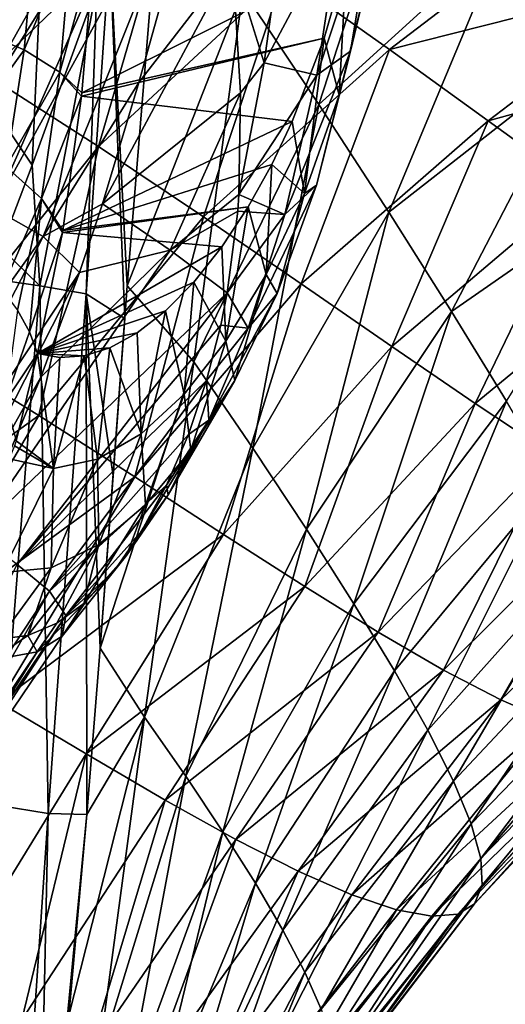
# Model space of a CAD drawing. Header units: metres. Extents: x -105 to 105, y -117 to 62.
# Tile 258 of 382: x 21.35 to 24.39, y -25.1 to -18.94. Entities that reach past the tile are written whole.
import ezdxf

# ---------------------------------------------------------------- set-up
doc = ezdxf.new("R2010")
doc.units = ezdxf.units.M
doc.layers.add('solid_509432_AD150_SW0001_01', color=7, linetype='CONTINUOUS')

msp = doc.modelspace()

# ---------------------------------------------------------------- linework, layer by layer
at = {"layer": 'solid_509432_AD150_SW0001_01'}
for points in [[(21.871714, -17.192446, 13.500666), (22.250858, -17.38435, 13.271233), (20.828621, -19.915667, 13.362828)], [(21.42206, -18.008577, 13.526485), (21.871714, -17.192446, 13.500666), (20.828621, -19.915667, 13.362828)], [(20.970871, -19.166262, 17.339125), (21.519464, -17.840584, 17.281219), (21.141483, -17.227766, 17.728043)], [(22.250858, -17.38435, 13.271233), (22.369621, -17.444721, 13.179582), (20.828621, -19.915667, 13.362828)], [(22.369621, -17.444721, 13.179582), (21.188059, -20.117146, 13.065957), (20.828621, -19.915667, 13.362828)], [(22.369621, -17.444721, 13.179582), (22.591787, -17.558069, 12.976588), (21.188059, -20.117146, 13.065957)], [(21.188059, -20.117146, 13.065957), (22.591787, -17.558069, 12.976588), (21.498022, -20.292414, 12.703842)], [(21.498022, -20.292414, 12.703842), (22.591787, -17.558069, 12.976588), (22.098455, -19.328997, 12.599705)], [(22.685101, -18.569265, 12.4088), (22.098455, -19.328997, 12.599705), (22.591787, -17.558069, 12.976588)], [(22.748446, -18.752478, 16.260044), (23.22381, -19.465807, 15.697172), (23.845707, -17.555195, 15.770002)], [(23.22381, -19.465807, 15.697172), (24.384947, -18.410357, 15.147137), (23.845707, -17.555195, 15.770002)], [(25.668959, -17.55311, 14.637052), (24.384947, -18.410357, 15.147137), (24.86957, -19.196659, 14.450352)], [(21.544273, -17.666929, -8.672807), (21.140411, -19.277969, -7.721786), (20.381189, -18.822493, -8.682353)], [(22.300131, -18.16474, -7.701402), (21.140411, -19.277969, -7.721786), (21.544273, -17.666929, -8.672807)], [(20.970871, -19.166262, 17.339125), (21.429085, -19.846085, 17.051727), (21.519464, -17.840584, 17.281219)], [(21.519464, -17.840584, 17.281219), (21.429085, -19.846085, 17.051727), (21.835716, -18.730339, 16.955074)], [(20.981998, -18.775217, 13.552704), (21.42206, -18.008577, 13.526485), (20.828621, -19.915667, 13.362828)], [(21.915611, -18.504303, 16.933884), (22.025799, -20.60108, 16.552267), (22.231754, -18.0777, 16.777309)], [(22.025799, -20.60108, 16.552267), (22.748446, -18.752478, 16.260044), (22.231754, -18.0777, 16.777309)], [(22.300131, -18.16474, -7.701402), (21.845955, -19.729071, -6.721079), (21.140411, -19.277969, -7.721786)], [(23.005888, -18.651905, -6.688549), (21.845955, -19.729071, -6.721079), (22.300131, -18.16474, -7.701402)], [(23.211599, -19.282974, 10.98416), (23.584148, -18.157776, 10.885325), (23.423847, -19.132677, 10.28707)], [(23.211599, -19.282974, 10.98416), (23.36146, -18.304001, 11.543447), (23.584148, -18.157776, 10.885325)], [(23.531988, -18.677324, 9.763748), (23.423847, -19.132677, 10.28707), (23.584148, -18.157776, 10.885325)], [(23.666334, -19.122551, -5.635268), (23.005888, -18.651905, -6.688549), (24.860947, -18.209848, -5.70467)], [(23.666334, -19.122551, -5.635268), (24.860947, -18.209848, -5.70467), (25.467005, -18.664515, -4.631864)], [(21.453909, -18.327848, 2.41778), (21.161503, -18.259527, 2.188362), (21.087593, -19.001883, 1.946203)], [(22.881781, -19.205341, 11.723876), (23.36146, -18.304001, 11.543447), (23.211599, -19.282974, 10.98416)], [(22.881781, -19.205341, 11.723876), (23.002686, -18.325323, 12.1751), (23.36146, -18.304001, 11.543447)], [(21.453909, -18.327848, 2.41778), (21.087593, -19.001883, 1.946203), (21.380428, -19.12348, 2.159362)], [(21.67746, -18.406487, 2.712129), (21.453909, -18.327848, 2.41778), (21.380428, -19.12348, 2.159362)], [(22.881781, -19.205341, 11.723876), (22.685101, -18.569265, 12.4088), (23.002686, -18.325323, 12.1751)], [(21.67746, -18.406487, 2.712129), (21.380428, -19.12348, 2.159362), (21.60256, -19.263929, 2.436681)], [(21.67746, -18.406487, 2.712129), (21.60256, -19.263929, 2.436681), (21.817949, -18.49036, 3.052627)], [(23.22381, -19.465807, 15.697172), (23.662354, -20.140083, 15.074687), (24.384947, -18.410357, 15.147137)], [(23.662354, -20.140083, 15.074687), (24.86957, -19.196659, 14.450352), (24.384947, -18.410357, 15.147137)], [(21.60256, -19.263929, 2.436681), (21.741892, -19.393021, 2.768779), (21.817949, -18.49036, 3.052627)], [(23.398909, -18.564791, 8.95285), (21.817949, -18.49036, 3.052627), (21.741892, -19.393021, 2.768779)], [(21.915611, -18.504303, 16.933884), (21.767221, -20.65111, 16.779139), (22.010643, -20.805258, 16.530266)], [(21.915611, -18.504303, 16.933884), (21.835716, -18.730339, 16.955074), (21.767221, -20.65111, 16.779139)], [(21.915611, -18.504303, 16.933884), (22.010643, -20.805258, 16.530266), (22.025799, -20.60108, 16.552267)], [(23.258938, -19.051397, 8.430469), (23.398909, -18.564791, 8.95285), (21.741892, -19.393021, 2.768779)], [(22.685101, -18.569265, 12.4088), (21.869547, -20.087091, 12.385326), (22.098455, -19.328997, 12.599705)], [(22.685101, -18.569265, 12.4088), (22.734526, -19.392178, 11.770247), (21.869547, -20.087091, 12.385326)], [(22.881781, -19.205341, 11.723876), (22.734526, -19.392178, 11.770247), (22.685101, -18.569265, 12.4088)], [(23.351053, -19.407495, 9.088495), (23.398909, -18.564791, 8.95285), (23.258938, -19.051397, 8.430469)], [(23.531988, -18.677324, 9.763748), (23.398909, -18.564791, 8.95285), (23.351053, -19.407495, 9.088495)], [(23.005888, -18.651905, -6.688549), (22.502949, -20.168959, -5.681217), (21.845955, -19.729071, -6.721079)], [(23.666334, -19.122551, -5.635268), (22.502949, -20.168959, -5.681217), (23.005888, -18.651905, -6.688549)], [(24.283941, -19.569252, -4.542872), (23.666334, -19.122551, -5.635268), (25.467005, -18.664515, -4.631864)], [(24.283941, -19.569252, -4.542872), (25.467005, -18.664515, -4.631864), (26.035362, -19.08688, -3.5232)], [(21.835716, -18.730339, 16.955074), (21.429085, -19.846085, 17.051727), (21.478861, -20.601181, 16.968161)], [(21.835716, -18.730339, 16.955074), (21.478861, -20.601181, 16.968161), (21.767221, -20.65111, 16.779139)], [(23.531988, -18.677324, 9.763748), (23.351053, -19.407495, 9.088495), (23.423847, -19.132677, 10.28707)], [(22.442942, -21.076591, 15.990945), (22.748446, -18.752478, 16.260044), (22.025799, -20.60108, 16.552267)], [(22.442942, -21.076591, 15.990945), (23.22381, -19.465807, 15.697172), (22.748446, -18.752478, 16.260044)], [(21.380428, -19.12348, 2.159362), (21.087593, -19.001883, 1.946203), (20.974642, -19.684519, 1.576625)], [(23.258938, -19.051397, 8.430469), (21.741892, -19.393021, 2.768779), (21.739569, -19.413948, 2.760105)], [(23.058544, -19.571924, 7.682594), (23.258938, -19.051397, 8.430469), (21.739569, -19.413948, 2.760105)], [(23.134027, -20.022348, 8.278544), (23.258938, -19.051397, 8.430469), (23.058544, -19.571924, 7.682594)], [(23.351053, -19.407495, 9.088495), (23.258938, -19.051397, 8.430469), (23.134027, -20.022348, 8.278544)], [(24.859247, -19.984497, -3.413242), (24.283941, -19.569252, -4.542872), (26.035362, -19.08688, -3.5232)], [(20.970871, -19.166262, 17.339125), (21.234407, -20.362379, 17.090399), (21.429085, -19.846085, 17.051727)], [(21.380428, -19.12348, 2.159362), (20.974642, -19.684519, 1.576625), (21.268137, -19.855801, 1.764759)], [(21.60256, -19.263929, 2.436681), (21.380428, -19.12348, 2.159362), (21.268137, -19.855801, 1.764759)], [(23.666334, -19.122551, -5.635268), (23.11429, -20.589243, -4.603123), (22.502949, -20.168959, -5.681217)], [(23.012197, -20.153837, 10.239983), (23.423847, -19.132677, 10.28707), (23.210451, -19.970192, 9.490662)], [(23.012197, -20.153837, 10.239983), (23.211599, -19.282974, 10.98416), (23.423847, -19.132677, 10.28707)], [(24.283941, -19.569252, -4.542872), (23.11429, -20.589243, -4.603123), (23.666334, -19.122551, -5.635268)], [(23.351053, -19.407495, 9.088495), (23.210451, -19.970192, 9.490662), (23.423847, -19.132677, 10.28707)], [(22.881781, -19.205341, 11.723876), (22.723969, -20.029768, 11.128917), (22.734526, -19.392178, 11.770247)], [(22.881781, -19.205341, 11.723876), (23.211599, -19.282974, 10.98416), (22.723969, -20.029768, 11.128917)], [(23.662354, -20.140083, 15.074687), (24.055912, -20.762302, 14.383249), (24.86957, -19.196659, 14.450352)], [(24.055912, -20.762302, 14.383249), (25.293058, -19.901781, 13.674598), (24.86957, -19.196659, 14.450352)], [(20.81925, -21.009958, -6.731183), (21.140411, -19.277969, -7.721786), (21.845955, -19.729071, -6.721079)], [(21.60256, -19.263929, 2.436681), (21.268137, -19.855801, 1.764759), (21.488047, -20.054712, 2.015648)], [(21.60256, -19.263929, 2.436681), (21.488047, -20.054712, 2.015648), (21.739569, -19.413948, 2.760105)], [(21.60256, -19.263929, 2.436681), (21.739569, -19.413948, 2.760105), (21.741892, -19.393021, 2.768779)], [(23.012197, -20.153837, 10.239983), (22.723969, -20.029768, 11.128917), (23.211599, -19.282974, 10.98416)], [(21.498022, -20.292414, 12.703842), (22.098455, -19.328997, 12.599705), (21.869547, -20.087091, 12.385326)], [(21.488047, -20.054712, 2.015648), (21.621803, -20.255068, 2.320605), (21.739569, -19.413948, 2.760105)], [(23.058544, -19.571924, 7.682594), (21.739569, -19.413948, 2.760105), (21.621803, -20.255068, 2.320605)], [(22.734526, -19.392178, 11.770247), (22.293898, -20.377127, 11.455587), (21.869547, -20.087091, 12.385326)], [(22.734526, -19.392178, 11.770247), (22.723969, -20.029768, 11.128917), (22.293898, -20.377127, 11.455587)], [(23.351053, -19.407495, 9.088495), (23.134027, -20.022348, 8.278544), (23.210451, -19.970192, 9.490662)], [(22.442942, -21.076591, 15.990945), (22.812361, -21.617336, 15.388785), (23.22381, -19.465807, 15.697172)], [(22.812361, -21.617336, 15.388785), (23.662354, -20.140083, 15.074687), (23.22381, -19.465807, 15.697172)], [(22.929569, -19.841719, 7.201248), (23.058544, -19.571924, 7.682594), (21.621803, -20.255068, 2.320605)], [(23.134027, -20.022348, 8.278544), (23.058544, -19.571924, 7.682594), (22.929569, -19.841719, 7.201248)], [(24.283941, -19.569252, -4.542872), (23.681025, -20.981401, -3.488077), (23.11429, -20.589243, -4.603123)], [(24.859247, -19.984497, -3.413242), (23.681025, -20.981401, -3.488077), (24.283941, -19.569252, -4.542872)], [(21.470821, -21.412064, -5.696056), (20.81925, -21.009958, -6.731183), (21.845955, -19.729071, -6.721079)], [(21.470821, -21.412064, -5.696056), (21.845955, -19.729071, -6.721079), (22.502949, -20.168959, -5.681217)], [(22.781473, -20.107185, 6.648549), (22.929569, -19.841719, 7.201248), (21.621803, -20.255068, 2.320605)], [(22.895176, -20.531082, 7.387137), (22.929569, -19.841719, 7.201248), (22.781473, -20.107185, 6.648549)], [(23.134027, -20.022348, 8.278544), (22.929569, -19.841719, 7.201248), (22.895176, -20.531082, 7.387137)], [(21.429085, -19.846085, 17.051727), (21.234407, -20.362379, 17.090399), (21.478861, -20.601181, 16.968161)], [(21.488047, -20.054712, 2.015648), (21.268137, -19.855801, 1.764759), (21.240833, -20.623775, 1.351478)], [(24.055912, -20.762302, 14.383249), (24.399305, -21.323549, 13.616075), (25.293058, -19.901781, 13.674598)], [(22.723969, -20.029768, 11.128917), (22.716637, -20.13336, 11.009693), (22.293898, -20.377127, 11.455587)], [(23.012197, -20.153837, 10.239983), (22.716637, -20.13336, 11.009693), (22.723969, -20.029768, 11.128917)], [(22.781723, -20.866636, 9.379844), (23.210451, -19.970192, 9.490662), (22.963568, -20.64831, 8.569283)], [(22.781723, -20.866636, 9.379844), (23.012197, -20.153837, 10.239983), (23.210451, -19.970192, 9.490662)], [(23.134027, -20.022348, 8.278544), (22.895176, -20.531082, 7.387137), (22.963568, -20.64831, 8.569283)], [(23.134027, -20.022348, 8.278544), (22.963568, -20.64831, 8.569283), (23.210451, -19.970192, 9.490662)], [(24.859247, -19.984497, -3.413242), (24.202726, -21.33761, -2.338062), (23.681025, -20.981401, -3.488077)], [(25.391199, -20.361422, -2.249047), (24.202726, -21.33761, -2.338062), (24.859247, -19.984497, -3.413242)], [(21.488047, -20.054712, 2.015648), (21.240833, -20.623775, 1.351478), (21.338511, -20.753605, 1.466013)], [(21.488047, -20.054712, 2.015648), (21.338511, -20.753605, 1.466013), (21.412926, -20.888205, 1.591951)], [(21.488047, -20.054712, 2.015648), (21.412926, -20.888205, 1.591951), (21.619612, -20.267855, 2.312419)], [(21.488047, -20.054712, 2.015648), (21.619612, -20.267855, 2.312419), (21.621803, -20.255068, 2.320605)], [(21.498022, -20.292414, 12.703842), (21.869547, -20.087091, 12.385326), (21.726807, -20.51712, 12.254717)], [(21.726807, -20.51712, 12.254717), (21.869547, -20.087091, 12.385326), (22.293898, -20.377127, 11.455587)], [(21.188059, -20.117146, 13.065957), (21.498022, -20.292414, 12.703842), (19.820028, -22.645451, 13.100247)], [(22.781473, -20.107185, 6.648549), (21.621803, -20.255068, 2.320605), (21.619612, -20.267855, 2.312419)], [(22.616825, -20.357281, 6.034073), (22.781473, -20.107185, 6.648549), (21.619612, -20.267855, 2.312419)], [(22.716637, -20.13336, 11.009693), (22.651045, -20.645382, 10.349252), (22.293898, -20.377127, 11.455587)], [(22.642954, -20.947775, 6.445828), (22.781473, -20.107185, 6.648549), (22.616825, -20.357281, 6.034073)], [(22.895176, -20.531082, 7.387137), (22.781473, -20.107185, 6.648549), (22.642954, -20.947775, 6.445828)], [(23.012197, -20.153837, 10.239983), (22.651045, -20.645382, 10.349252), (22.716637, -20.13336, 11.009693)], [(22.781723, -20.866636, 9.379844), (22.651045, -20.645382, 10.349252), (23.012197, -20.153837, 10.239983)], [(22.812361, -21.617336, 15.388785), (23.148134, -22.125118, 14.725585), (23.662354, -20.140083, 15.074687)], [(23.148134, -22.125118, 14.725585), (24.055912, -20.762302, 14.383249), (23.662354, -20.140083, 15.074687)], [(22.073292, -21.797798, -4.623055), (21.470821, -21.412064, -5.696056), (22.502949, -20.168959, -5.681217)], [(22.073292, -21.797798, -4.623055), (22.502949, -20.168959, -5.681217), (23.11429, -20.589243, -4.603123)], [(21.412926, -20.888205, 1.591951), (21.46277, -21.025209, 1.72708), (21.619612, -20.267855, 2.312419)], [(22.616825, -20.357281, 6.034073), (21.619612, -20.267855, 2.312419), (21.46277, -21.025209, 1.72708)], [(21.498022, -20.292414, 12.703842), (20.184938, -22.838009, 12.666718), (19.820028, -22.645451, 13.100247)], [(21.498022, -20.292414, 12.703842), (21.726807, -20.51712, 12.254717), (20.184938, -22.838009, 12.666718)], [(22.293898, -20.377127, 11.455587), (22.651045, -20.645382, 10.349252), (21.074362, -22.153687, 11.791531)], [(21.484512, -21.173479, 12.056851), (22.293898, -20.377127, 11.455587), (21.074362, -22.153687, 11.791531)], [(21.234407, -20.362379, 17.090399), (21.16045, -20.555483, 17.103699), (21.478861, -20.601181, 16.968161)], [(22.442373, -20.577751, 5.383011), (22.616825, -20.357281, 6.034073), (21.46277, -21.025209, 1.72708)], [(21.484512, -21.173479, 12.056851), (21.726807, -20.51712, 12.254717), (22.293898, -20.377127, 11.455587)], [(22.642954, -20.947775, 6.445828), (22.616825, -20.357281, 6.034073), (22.442373, -20.577751, 5.383011)], [(25.391199, -20.361422, -2.249047), (24.677723, -21.650946, -1.156008), (24.202726, -21.33761, -2.338062)], [(20.184938, -22.838009, 12.666718), (21.726807, -20.51712, 12.254717), (20.465532, -22.988398, 12.159925)], [(20.465532, -22.988398, 12.159925), (21.726807, -20.51712, 12.254717), (21.484512, -21.173479, 12.056851)], [(21.220762, -23.854593, 16.786432), (21.478861, -20.601181, 16.968161), (21.16045, -20.555483, 17.103699)], [(22.265142, -20.758125, 4.721576), (22.442373, -20.577751, 5.383011), (21.46277, -21.025209, 1.72708)], [(22.381586, -21.280149, 5.47039), (22.442373, -20.577751, 5.383011), (22.265142, -20.758125, 4.721576)], [(22.642954, -20.947775, 6.445828), (22.442373, -20.577751, 5.383011), (22.381586, -21.280149, 5.47039)], [(22.895176, -20.531082, 7.387137), (22.642954, -20.947775, 6.445828), (22.698927, -21.193121, 7.581632)], [(22.895176, -20.531082, 7.387137), (22.698927, -21.193121, 7.581632), (22.963568, -20.64831, 8.569283)], [(22.651045, -20.645382, 10.349252), (21.335495, -22.346479, 10.699009), (21.074362, -22.153687, 11.791531)], [(21.220762, -23.854593, 16.786432), (21.53105, -23.904821, 16.485439), (21.478861, -20.601181, 16.968161)], [(22.651045, -20.645382, 10.349252), (22.610882, -20.847378, 10.051337), (21.335495, -22.346479, 10.699009)], [(21.53105, -23.904821, 16.485439), (21.767221, -20.65111, 16.779139), (21.478861, -20.601181, 16.968161)], [(21.85656, -22.869026, 16.276127), (22.442942, -21.076591, 15.990945), (22.025799, -20.60108, 16.552267)], [(21.85656, -22.869026, 16.276127), (22.025799, -20.60108, 16.552267), (22.010643, -20.805258, 16.530266)], [(22.628338, -22.157991, -3.512937), (22.073292, -21.797798, -4.623055), (23.11429, -20.589243, -4.603123)], [(22.781723, -20.866636, 9.379844), (22.610882, -20.847378, 10.051337), (22.651045, -20.645382, 10.349252)], [(22.628338, -22.157991, -3.512937), (23.11429, -20.589243, -4.603123), (23.681025, -20.981401, -3.488077)], [(21.53105, -23.904821, 16.485439), (21.7724, -23.911425, 16.128357), (21.767221, -20.65111, 16.779139)], [(21.767221, -20.65111, 16.779139), (21.937876, -21.791269, 16.415997), (22.010643, -20.805258, 16.530266)], [(21.767221, -20.65111, 16.779139), (21.85656, -22.869026, 16.276127), (21.937876, -21.791269, 16.415997)], [(21.767221, -20.65111, 16.779139), (21.7724, -23.911425, 16.128357), (21.85656, -22.869026, 16.276127)], [(22.53602, -21.441238, 8.462869), (22.963568, -20.64831, 8.569283), (22.698927, -21.193121, 7.581632)], [(22.53602, -21.441238, 8.462869), (22.781723, -20.866636, 9.379844), (22.963568, -20.64831, 8.569283)], [(21.262444, -21.322716, 1.194965), (21.412926, -20.888205, 1.591951), (21.338511, -20.753605, 1.466013)], [(22.088213, -20.895994, 4.061264), (22.265142, -20.758125, 4.721576), (21.46277, -21.025209, 1.72708)], [(22.113346, -21.52796, 4.469305), (22.265142, -20.758125, 4.721576), (22.088213, -20.895994, 4.061264)], [(22.381586, -21.280149, 5.47039), (22.265142, -20.758125, 4.721576), (22.113346, -21.52796, 4.469305)], [(23.148134, -22.125118, 14.725585), (23.444601, -22.591604, 13.990573), (24.055912, -20.762302, 14.383249)], [(23.444601, -22.591604, 13.990573), (24.399305, -21.323549, 13.616075), (24.055912, -20.762302, 14.383249)], [(21.937876, -21.791269, 16.415997), (21.85656, -22.869026, 16.276127), (22.010643, -20.805258, 16.530266)], [(21.262444, -21.322716, 1.194965), (21.46277, -21.025209, 1.72708), (21.412926, -20.888205, 1.591951)], [(22.610882, -20.847378, 10.051337), (22.52198, -21.193684, 9.478645), (21.335495, -22.346479, 10.699009)], [(22.781723, -20.866636, 9.379844), (22.52198, -21.193684, 9.478645), (22.610882, -20.847378, 10.051337)], [(22.53602, -21.441238, 8.462869), (22.52198, -21.193684, 9.478645), (22.781723, -20.866636, 9.379844)], [(21.917076, -20.989193, 3.422573), (22.088213, -20.895994, 4.061264), (21.46277, -21.025209, 1.72708)], [(22.113346, -21.52796, 4.469305), (22.088213, -20.895994, 4.061264), (21.917076, -20.989193, 3.422573)], [(22.642954, -20.947775, 6.445828), (22.381586, -21.280149, 5.47039), (22.423153, -21.630606, 6.552429)], [(22.642954, -20.947775, 6.445828), (22.423153, -21.630606, 6.552429), (22.698927, -21.193121, 7.581632)], [(19.968851, -22.494768, -6.660752), (20.81925, -21.009958, -6.731183), (21.470821, -21.412064, -5.696056)], [(21.755402, -21.039234, 2.819201), (21.917076, -20.989193, 3.422573), (21.46277, -21.025209, 1.72708)], [(21.839939, -21.686399, 3.448941), (21.917076, -20.989193, 3.422573), (21.755402, -21.039234, 2.819201)], [(22.113346, -21.52796, 4.469305), (21.917076, -20.989193, 3.422573), (21.839939, -21.686399, 3.448941)], [(23.136242, -22.484219, -2.367105), (22.628338, -22.157991, -3.512937), (23.681025, -20.981401, -3.488077)], [(23.136242, -22.484219, -2.367105), (23.681025, -20.981401, -3.488077), (24.202726, -21.33761, -2.338062)], [(21.262444, -21.322716, 1.194965), (21.329685, -21.572172, 1.443832), (21.46277, -21.025209, 1.72708)], [(21.329685, -21.572172, 1.443832), (21.563101, -21.744469, 2.415765), (21.46277, -21.025209, 1.72708)], [(21.604187, -21.049841, 2.254854), (21.755402, -21.039234, 2.819201), (21.46277, -21.025209, 1.72708)], [(21.563101, -21.744469, 2.415765), (21.604187, -21.049841, 2.254854), (21.46277, -21.025209, 1.72708)], [(21.563101, -21.744469, 2.415765), (21.755402, -21.039234, 2.819201), (21.604187, -21.049841, 2.254854)], [(21.839939, -21.686399, 3.448941), (21.755402, -21.039234, 2.819201), (21.563101, -21.744469, 2.415765)], [(21.85656, -22.869026, 16.276127), (22.13397, -23.300764, 15.699605), (22.442942, -21.076591, 15.990945)], [(22.13397, -23.300764, 15.699605), (22.812361, -21.617336, 15.388785), (22.442942, -21.076591, 15.990945)], [(20.465532, -22.988398, 12.159925), (21.484512, -21.173479, 12.056851), (21.074362, -22.153687, 11.791531)], [(22.52198, -21.193684, 9.478645), (21.539217, -22.511986, 9.42131), (21.335495, -22.346479, 10.699009)], [(22.52198, -21.193684, 9.478645), (22.408222, -21.531023, 8.827856), (21.539217, -22.511986, 9.42131)], [(22.281654, -21.908627, 7.513563), (22.698927, -21.193121, 7.581632), (22.423153, -21.630606, 6.552429)], [(22.281654, -21.908627, 7.513563), (22.53602, -21.441238, 8.462869), (22.698927, -21.193121, 7.581632)], [(22.53602, -21.441238, 8.462869), (22.408222, -21.531023, 8.827856), (22.52198, -21.193684, 9.478645)], [(22.381586, -21.280149, 5.47039), (22.113346, -21.52796, 4.469305), (22.138737, -21.973032, 5.490976)], [(22.381586, -21.280149, 5.47039), (22.138737, -21.973032, 5.490976), (22.423153, -21.630606, 6.552429)], [(23.444601, -22.591604, 13.990573), (23.698185, -23.011457, 13.175906), (24.399305, -21.323549, 13.616075)], [(23.698185, -23.011457, 13.175906), (24.68936, -21.818489, 12.769654), (24.399305, -21.323549, 13.616075)], [(23.596127, -22.769131, -1.18796), (23.136242, -22.484219, -2.367105), (24.202726, -21.33761, -2.338062)], [(23.596127, -22.769131, -1.18796), (24.202726, -21.33761, -2.338062), (24.677723, -21.650946, -1.156008)], [(20.622536, -22.858885, -5.599435), (19.968851, -22.494768, -6.660752), (21.470821, -21.412064, -5.696056)], [(20.622536, -22.858885, -5.599435), (21.470821, -21.412064, -5.696056), (22.073292, -21.797798, -4.623055)], [(22.53602, -21.441238, 8.462869), (22.271402, -21.849649, 8.101375), (22.408222, -21.531023, 8.827856)], [(22.281654, -21.908627, 7.513563), (22.271402, -21.849649, 8.101375), (22.53602, -21.441238, 8.462869)], [(22.408222, -21.531023, 8.827856), (22.271402, -21.849649, 8.101375), (21.539217, -22.511986, 9.42131)], [(22.113346, -21.52796, 4.469305), (21.839939, -21.686399, 3.448941), (21.846872, -22.22064, 4.401718)], [(22.113346, -21.52796, 4.469305), (21.846872, -22.22064, 4.401718), (22.138737, -21.973032, 5.490976)], [(21.318586, -21.602243, 1.427129), (21.286129, -21.684357, 1.380893), (21.563101, -21.744469, 2.415765)], [(21.329685, -21.572172, 1.443832), (21.318586, -21.602243, 1.427129), (21.563101, -21.744469, 2.415765)], [(22.020546, -22.288391, 6.539092), (22.423153, -21.630606, 6.552429), (22.138737, -21.973032, 5.490976)], [(22.020546, -22.288391, 6.539092), (22.281654, -21.908627, 7.513563), (22.423153, -21.630606, 6.552429)], [(22.13397, -23.300764, 15.699605), (22.392269, -23.67057, 15.086844), (22.812361, -21.617336, 15.388785)], [(22.392269, -23.67057, 15.086844), (23.148134, -22.125118, 14.725585), (22.812361, -21.617336, 15.388785)], [(21.563101, -21.744469, 2.415765), (21.286129, -21.684357, 1.380893), (21.244432, -22.396559, 2.15338)], [(21.839939, -21.686399, 3.448941), (21.548489, -22.366961, 3.288138), (21.846872, -22.22064, 4.401718)], [(21.839939, -21.686399, 3.448941), (21.563101, -21.744469, 2.415765), (21.548489, -22.366961, 3.288138)], [(24.006186, -23.006725, 0.020752), (23.596127, -22.769131, -1.18796), (24.677723, -21.650946, -1.156008)], [(24.006186, -23.006725, 0.020752), (24.677723, -21.650946, -1.156008), (25.10331, -21.915524, 0.05397)], [(21.563101, -21.744469, 2.415765), (21.244432, -22.396559, 2.15338), (21.548489, -22.366961, 3.288138)], [(21.221254, -23.207619, -4.498598), (20.622536, -22.858885, -5.599435), (22.073292, -21.797798, -4.623055)], [(21.221254, -23.207619, -4.498598), (22.073292, -21.797798, -4.623055), (22.628338, -22.157991, -3.512937)], [(22.271402, -21.849649, 8.101375), (21.640411, -22.663801, 8.004634), (21.539217, -22.511986, 9.42131)], [(22.271402, -21.849649, 8.101375), (22.115534, -22.137484, 7.309002), (21.640411, -22.663801, 8.004634)], [(22.281654, -21.908627, 7.513563), (22.115534, -22.137484, 7.309002), (22.271402, -21.849649, 8.101375)], [(23.698185, -23.011457, 13.175906), (23.906466, -23.381697, 12.277786), (24.68936, -21.818489, 12.769654)], [(23.906466, -23.381697, 12.277786), (24.923969, -22.244738, 11.844304), (24.68936, -21.818489, 12.769654)], [(22.020546, -22.288391, 6.539092), (22.115534, -22.137484, 7.309002), (22.281654, -21.908627, 7.513563)], [(24.363909, -23.192589, 1.253604), (24.006186, -23.006725, 0.020752), (25.10331, -21.915524, 0.05397)], [(24.363909, -23.192589, 1.253604), (25.10331, -21.915524, 0.05397), (25.475969, -22.126616, 1.286342)], [(22.138737, -21.973032, 5.490976), (21.846872, -22.22064, 4.401718), (21.752733, -22.589054, 5.539235)], [(22.020546, -22.288391, 6.539092), (22.138737, -21.973032, 5.490976), (21.752733, -22.589054, 5.539235)], [(22.392269, -23.67057, 15.086844), (22.624624, -24.018641, 14.415785), (23.148134, -22.125118, 14.725585)], [(22.624624, -24.018641, 14.415785), (23.444601, -22.591604, 13.990573), (23.148134, -22.125118, 14.725585)], [(21.767454, -23.531002, -3.358563), (21.221254, -23.207619, -4.498598), (22.628338, -22.157991, -3.512937)], [(22.115534, -22.137484, 7.309002), (21.944864, -22.383732, 6.467005), (21.640411, -22.663801, 8.004634)], [(21.767454, -23.531002, -3.358563), (22.628338, -22.157991, -3.512937), (23.136242, -22.484219, -2.367105)], [(22.020546, -22.288391, 6.539092), (21.944864, -22.383732, 6.467005), (22.115534, -22.137484, 7.309002)], [(24.666391, -23.323952, 2.503295), (24.363909, -23.192589, 1.253604), (25.475969, -22.126616, 1.286342)], [(21.846872, -22.22064, 4.401718), (21.402905, -22.790792, 3.903161), (21.585505, -22.711918, 4.748862)], [(21.846872, -22.22064, 4.401718), (21.548489, -22.366961, 3.288138), (21.402905, -22.790792, 3.903161)], [(21.846872, -22.22064, 4.401718), (21.585505, -22.711918, 4.748862), (21.752733, -22.589054, 5.539235)], [(23.906466, -23.381697, 12.277786), (24.067421, -23.70104, 11.29708), (24.923969, -22.244738, 11.844304)], [(24.067421, -23.70104, 11.29708), (25.101538, -22.602148, 10.844017), (24.923969, -22.244738, 11.844304)], [(22.020546, -22.288391, 6.539092), (21.752733, -22.589054, 5.539235), (21.767426, -22.575853, 5.609418)], [(22.020546, -22.288391, 6.539092), (21.767426, -22.575853, 5.609418), (21.944864, -22.383732, 6.467005)], [(20.33259, -24.342709, 9.99831), (21.335495, -22.346479, 10.699009), (21.539217, -22.511986, 9.42131)], [(21.548489, -22.366961, 3.288138), (21.222307, -22.813705, 3.085455), (21.402905, -22.790792, 3.903161)], [(21.548489, -22.366961, 3.288138), (21.244432, -22.396559, 2.15338), (21.222307, -22.813705, 3.085455)], [(21.944864, -22.383732, 6.467005), (21.618248, -22.794704, 6.485982), (21.640411, -22.663801, 8.004634)], [(21.944864, -22.383732, 6.467005), (21.767426, -22.575853, 5.609418), (21.618248, -22.794704, 6.485982)], [(22.262135, -23.819977, -2.180372), (21.767454, -23.531002, -3.358563), (23.136242, -22.484219, -2.367105)], [(22.262135, -23.819977, -2.180372), (23.136242, -22.484219, -2.367105), (23.596127, -22.769131, -1.18796)], [(20.423914, -24.469751, 8.416062), (20.33259, -24.342709, 9.99831), (21.539217, -22.511986, 9.42131)], [(20.423914, -24.469751, 8.416062), (21.539217, -22.511986, 9.42131), (21.640411, -22.663801, 8.004634)], [(21.752733, -22.589054, 5.539235), (21.462376, -22.89267, 4.910295), (21.618248, -22.794704, 6.485982)], [(21.752733, -22.589054, 5.539235), (21.585505, -22.711918, 4.748862), (21.462376, -22.89267, 4.910295)], [(21.767426, -22.575853, 5.609418), (21.752733, -22.589054, 5.539235), (21.618248, -22.794704, 6.485982)], [(22.624624, -24.018641, 14.415785), (22.827633, -24.340776, 13.675261), (23.444601, -22.591604, 13.990573)], [(22.827633, -24.340776, 13.675261), (23.698185, -23.011457, 13.175906), (23.444601, -22.591604, 13.990573)], [(24.067421, -23.70104, 11.29708), (24.17914, -23.969273, 10.238756), (25.101538, -22.602148, 10.844017)], [(24.17914, -23.969273, 10.238756), (25.22077, -22.892025, 9.77563), (25.101538, -22.602148, 10.844017)], [(20.401014, -24.591501, 6.710917), (21.640411, -22.663801, 8.004634), (21.618248, -22.794704, 6.485982)], [(20.401014, -24.591501, 6.710917), (20.423914, -24.469751, 8.416062), (21.640411, -22.663801, 8.004634)], [(21.585505, -22.711918, 4.748862), (21.402905, -22.790792, 3.903161), (21.462376, -22.89267, 4.910295)], [(20.401014, -24.591501, 6.710917), (21.618248, -22.794704, 6.485982), (21.462376, -22.89267, 4.910295)], [(21.402905, -22.790792, 3.903161), (21.175112, -22.943981, 3.316191), (21.462376, -22.89267, 4.910295)], [(21.402905, -22.790792, 3.903161), (21.222307, -22.813705, 3.085455), (21.175112, -22.943981, 3.316191)], [(22.705139, -24.06686, -0.966306), (22.262135, -23.819977, -2.180372), (23.596127, -22.769131, -1.18796)], [(22.705139, -24.06686, -0.966306), (23.596127, -22.769131, -1.18796), (24.006186, -23.006725, 0.020752)], [(20.246252, -24.693445, 4.939938), (21.462376, -22.89267, 4.910295), (21.175112, -22.943981, 3.316191)], [(20.246252, -24.693445, 4.939938), (20.401014, -24.591501, 6.710917), (21.462376, -22.89267, 4.910295)], [(21.7724, -23.911425, 16.128357), (22.13397, -23.300764, 15.699605), (21.85656, -22.869026, 16.276127)], [(24.17914, -23.969273, 10.238756), (24.239689, -24.186621, 9.110899), (25.22077, -22.892025, 9.77563)], [(24.239689, -24.186621, 9.110899), (25.28056, -23.116377, 8.647951), (25.22077, -22.892025, 9.77563)], [(23.095396, -24.265732, 0.279601), (22.705139, -24.06686, -0.966306), (24.006186, -23.006725, 0.020752)], [(22.827633, -24.340776, 13.675261), (22.998947, -24.634323, 12.857145), (23.698185, -23.011457, 13.175906)], [(22.998947, -24.634323, 12.857145), (23.906466, -23.381697, 12.277786), (23.698185, -23.011457, 13.175906)], [(23.095396, -24.265732, 0.279601), (24.006186, -23.006725, 0.020752), (24.363909, -23.192589, 1.253604)], [(24.239689, -24.186621, 9.110899), (24.247078, -24.353273, 7.923872), (25.28056, -23.116377, 8.647951)], [(24.247078, -24.353273, 7.923872), (25.279966, -23.277393, 7.471164), (25.28056, -23.116377, 8.647951)], [(20.893017, -24.952757, -3.491831), (21.221254, -23.207619, -4.498598), (21.767454, -23.531002, -3.358563)], [(23.431204, -24.412815, 1.551079), (23.095396, -24.265732, 0.279601), (24.363909, -23.192589, 1.253604)], [(23.431204, -24.412815, 1.551079), (24.363909, -23.192589, 1.253604), (24.666391, -23.323952, 2.503295)], [(24.199356, -24.469173, 6.689747), (25.218288, -23.377138, 6.256464), (25.279966, -23.277393, 7.471164)], [(24.247078, -24.353273, 7.923872), (24.199356, -24.469173, 6.689747), (25.279966, -23.277393, 7.471164)], [(21.659985, -25.168386, 15.940903), (22.13397, -23.300764, 15.699605), (21.7724, -23.911425, 16.128357)], [(21.659985, -25.168386, 15.940903), (21.842796, -25.455719, 15.334233), (22.13397, -23.300764, 15.699605)], [(21.842796, -25.455719, 15.334233), (22.392269, -23.67057, 15.086844), (22.13397, -23.300764, 15.699605)], [(23.710611, -24.506475, 2.839431), (23.431204, -24.412815, 1.551079), (24.666391, -23.323952, 2.503295)], [(23.710611, -24.506475, 2.839431), (24.666391, -23.323952, 2.503295), (24.910847, -23.399218, 3.760806)], [(22.998947, -24.634323, 12.857145), (23.136599, -24.89764, 11.957634), (23.906466, -23.381697, 12.277786)], [(23.136599, -24.89764, 11.957634), (24.067421, -23.70104, 11.29708), (23.906466, -23.381697, 12.277786)], [(23.932018, -24.546608, 4.133836), (23.710611, -24.506475, 2.839431), (24.910847, -23.399218, 3.760806)], [(23.932018, -24.546608, 4.133836), (24.910847, -23.399218, 3.760806), (25.095175, -23.417307, 5.015691)], [(24.09477, -24.53388, 5.421795), (23.932018, -24.546608, 4.133836), (25.095175, -23.417307, 5.015691)], [(24.09477, -24.53388, 5.421795), (25.095175, -23.417307, 5.015691), (25.218288, -23.377138, 6.256464)], [(24.199356, -24.469173, 6.689747), (24.09477, -24.53388, 5.421795), (25.218288, -23.377138, 6.256464)], [(21.365501, -25.196318, -2.339898), (20.893017, -24.952757, -3.491831), (21.767454, -23.531002, -3.358563)], [(21.365501, -25.196318, -2.339898), (21.767454, -23.531002, -3.358563), (22.262135, -23.819977, -2.180372)], [(21.842796, -25.455719, 15.334233), (22.012569, -25.696306, 14.683628), (22.392269, -23.67057, 15.086844)], [(22.012569, -25.696306, 14.683628), (22.624624, -24.018641, 14.415785), (22.392269, -23.67057, 15.086844)], [(23.136599, -24.89764, 11.957634), (23.238571, -25.129637, 10.97763), (24.067421, -23.70104, 11.29708)], [(23.238571, -25.129637, 10.97763), (24.17914, -23.969273, 10.238756), (24.067421, -23.70104, 11.29708)], [(21.787428, -25.403542, -1.151614), (21.365501, -25.196318, -2.339898), (22.262135, -23.819977, -2.180372)], [(21.787428, -25.403542, -1.151614), (22.262135, -23.819977, -2.180372), (22.705139, -24.06686, -0.966306)], [(21.312164, -27.139252, 16.072571), (21.53105, -23.904821, 16.485439), (21.220762, -23.854593, 16.786432)], [(21.312164, -27.139252, 16.072571), (21.458691, -27.16382, 15.652585), (21.53105, -23.904821, 16.485439)], [(21.53105, -23.904821, 16.485439), (21.458691, -27.16382, 15.652585), (21.7724, -23.911425, 16.128357)], [(21.458691, -27.16382, 15.652585), (21.619724, -25.588133, 15.877642), (21.7724, -23.911425, 16.128357)], [(21.619724, -25.588133, 15.877642), (21.659985, -25.168386, 15.940903), (21.7724, -23.911425, 16.128357)], [(23.238571, -25.129637, 10.97763), (23.30266, -25.32939, 9.922042), (24.17914, -23.969273, 10.238756)], [(23.30266, -25.32939, 9.922042), (24.239689, -24.186621, 9.110899), (24.17914, -23.969273, 10.238756)], [(22.012569, -25.696306, 14.683628), (22.162294, -25.924656, 13.969709), (22.624624, -24.018641, 14.415785)], [(22.162294, -25.924656, 13.969709), (22.827633, -24.340776, 13.675261), (22.624624, -24.018641, 14.415785)], [(22.158859, -25.569033, 0.069762), (21.787428, -25.403542, -1.151614), (22.705139, -24.06686, -0.966306)], [(22.158859, -25.569033, 0.069762), (22.705139, -24.06686, -0.966306), (23.095396, -24.265732, 0.279601)], [(23.30266, -25.32939, 9.922042), (23.326391, -25.495792, 8.798908), (24.239689, -24.186621, 9.110899)], [(23.326391, -25.495792, 8.798908), (24.247078, -24.353273, 7.923872), (24.239689, -24.186621, 9.110899)], [(22.479271, -25.689497, 1.318663), (22.158859, -25.569033, 0.069762), (23.095396, -24.265732, 0.279601)], [(22.479271, -25.689497, 1.318663), (23.095396, -24.265732, 0.279601), (23.431204, -24.412815, 1.551079)], [(22.162294, -25.924656, 13.969709), (22.289762, -26.138933, 13.180141), (22.827633, -24.340776, 13.675261)], [(22.289762, -26.138933, 13.180141), (22.998947, -24.634323, 12.857145), (22.827633, -24.340776, 13.675261)], [(23.307077, -25.627371, 7.618687), (24.199356, -24.469173, 6.689747), (24.247078, -24.353273, 7.923872)], [(23.326391, -25.495792, 8.798908), (23.307077, -25.627371, 7.618687), (24.247078, -24.353273, 7.923872)], [(22.747879, -25.763872, 2.586904), (22.479271, -25.689497, 1.318663), (23.431204, -24.412815, 1.551079)], [(22.747879, -25.763872, 2.586904), (23.431204, -24.412815, 1.551079), (23.710611, -24.506475, 2.839431)], [(22.964151, -25.792854, 3.863953), (22.747879, -25.763872, 2.586904), (23.710611, -24.506475, 2.839431)], [(22.964151, -25.792854, 3.863953), (23.710611, -24.506475, 2.839431), (23.932018, -24.546608, 4.133836)], [(23.241955, -25.722258, 6.393675), (24.09477, -24.53388, 5.421795), (24.199356, -24.469173, 6.689747)], [(23.307077, -25.627371, 7.618687), (23.241955, -25.722258, 6.393675), (24.199356, -24.469173, 6.689747)], [(23.128382, -25.778223, 5.13742), (22.964151, -25.792854, 3.863953), (23.932018, -24.546608, 4.133836)], [(23.128382, -25.778223, 5.13742), (23.932018, -24.546608, 4.133836), (24.09477, -24.53388, 5.421795)], [(23.241955, -25.722258, 6.393675), (23.128382, -25.778223, 5.13742), (24.09477, -24.53388, 5.421795)], [(22.289762, -26.138933, 13.180141), (22.393044, -26.337805, 12.306848), (22.998947, -24.634323, 12.857145)], [(22.393044, -26.337805, 12.306848), (23.136599, -24.89764, 11.957634), (22.998947, -24.634323, 12.857145)], [(22.393044, -26.337805, 12.306848), (22.470003, -26.52, 11.347272), (23.136599, -24.89764, 11.957634)], [(22.470003, -26.52, 11.347272), (23.238571, -25.129637, 10.97763), (23.136599, -24.89764, 11.957634)], [(20.25662, -26.541296, -3.365832), (20.893017, -24.952757, -3.491831), (21.365501, -25.196318, -2.339898)]]:
    msp.add_3dface(points, dxfattribs=at)

doc.saveas('drawing.dxf')
